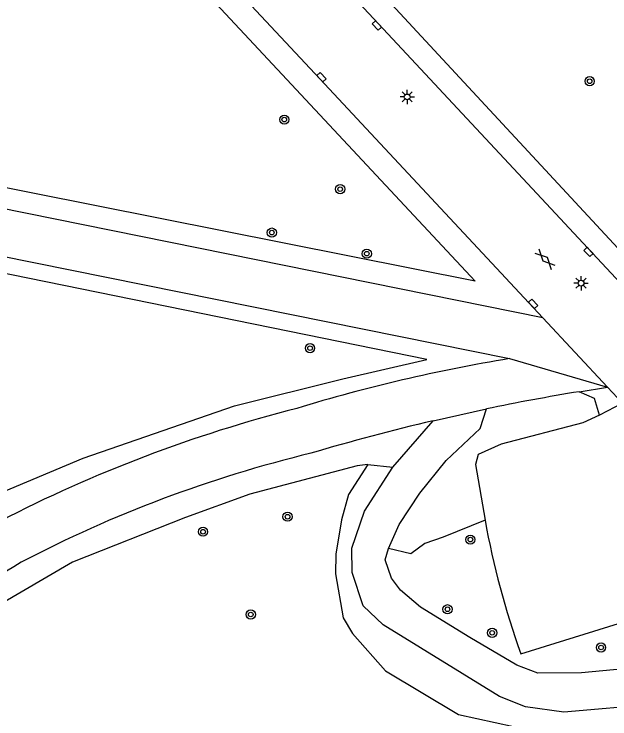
# Model space of a CAD drawing. Extents: x 124000 to 128010, y 398999 to 403000.
# Drawn here: x 127916.8 to 127968.7, y 399201.1 to 399262.5 of the extents above; entities that cross this region are included whole.
import ezdxf

# ---------------------------------------------------------------- set-up
doc = ezdxf.new("R2010")
doc.units = 0
for name, color, linetype in [('gg-knt-verharding', 7, 'Continuous'), ('gt-grn-groengrens', 7, 'Continuous'), ('gt-grn-weggrens', 7, 'Continuous'), ('gt-symb-boom', 7, 'Continuous'), ('gt-symb-gesloten verharding', 7, 'Continuous'), ('gt-symb-kolk', 7, 'Continuous'), ('gt-symb-lichtmast', 7, 'Continuous')]:
    doc.layers.add(name, color=color, linetype=linetype)

# ---------------------------------------------------------------- blocks, each defined once
blk = doc.blocks.new('gt0-BOOM')
at = {"layer": 'gt-symb-boom'}
for radius in [0.4, 0.2]:
    blk.add_circle((0, 0), radius, dxfattribs=at)
blk = doc.blocks.new('gt0-KOLK')
at = {"layer": 'gt-symb-kolk'}
blk.add_lwpolyline([(0, 0), (0.375, 0), (0.375, 0.4), (-0.375, 0.4), (-0.375, 0), (0, 0)], dxfattribs=at)
blk = doc.blocks.new('gt0-LMAST')
at = {"layer": 'gt-symb-lichtmast'}
for p, q in [((-0.005, 0.246), (-0.005, 0.621)), ((-0.182, 0.173), (-0.447, 0.438)), ((0.172, 0.173), (0.437, 0.438)), ((-0.255, -0.004), (-0.63, -0.004)), ((-0.182, -0.181), (-0.447, -0.446)), ((-0.005, -0.254), (-0.005, -0.629)), ((0.437, -0.446), (0.172, -0.181)), ((0.245, -0.004), (0.62, -0.004))]:
    blk.add_line(p, q, dxfattribs=at)
blk.add_circle((-0.005, -0.004), 0.25, dxfattribs=at)
blk = doc.blocks.new('gt0-GESVH1')
at = {"layer": 'gt-symb-gesloten verharding'}
for p, q in [((-0.992, -0.261), (0.008, 0.239)), ((0.008, -0.261), (-0.992, 0.239)), ((0.008, 0.239), (1.008, -0.261)), ((1.008, 0.239), (0.008, -0.261))]:
    blk.add_line(p, q, dxfattribs=at)

msp = doc.modelspace()

# ---------------------------------------------------------------- linework, layer by layer
at = {"layer": 'gg-knt-verharding'}
for p, q in [((127962.881, 399236.023), (127890.504, 399250.652)), ((127888.271, 399246.968), (127959.996, 399232.471)), ((127962.881, 399236.023), (127968.519, 399229.97)), ((127966.065, 399229.586), (127968.519, 399229.97)), ((127969.82, 399228.578), (127968.519, 399229.97))]:
    msp.add_line(p, q, dxfattribs=at)
for points in [[(127970.071, 399238.595), (127948.573, 399261.618), (127908.532, 399304.395)], [(127907.626, 399295.133), (127943.46, 399256.84), (127962.881, 399236.023)], [(127953.352, 399227.059), (127955.657, 399227.583), (127957.971, 399228.083)]]:
    msp.add_lwpolyline(points, dxfattribs=at)
for centre, radius, start, end in [((127983.167, 399091.943), 142.426, 99.36302, 107.02772), ((127996.361, 399043.889), 188.152, 99.26606, 101.77317), ((127971.663, 399109.703), 122.213, 104.30808, 117.31278), ((127996.226, 399044.372), 187.651, 103.20745, 106.58258), ((127968.871, 399116.308), 111.045, 103.64706, 117.58498), ((127948.914, 399161.729), 61.636, 120.69561, 142.96285)]:
    msp.add_arc(centre, radius, start, end, dxfattribs=at)
at = {"layer": 'gt-grn-groengrens'}
for p, q in [((127969.82, 399228.578), (127967.821, 399227.54)), ((127949.824, 399223.015), (127953.352, 399227.059)), ((127947.662, 399223.25), (127949.824, 399223.015)), ((127960.972, 399206.763), (127969.479, 399209.391))]:
    msp.add_line(p, q, dxfattribs=at)
for points in [[(127971.666, 399239.683), (127935.199, 399279.017), (127909.227, 399306.649)], [(127906.915, 399292.828), (127956.999, 399239.223), (127890.876, 399252.349)], [(127904.666, 399212.885), (127915.017, 399220.51), (127922.848, 399223.795), (127936.05, 399228.353), (127945.478, 399230.694), (127952.777, 399232.395), (127887.968, 399245.584)], [(127967.821, 399227.54), (127967.383, 399229.002), (127966.065, 399229.586)], [(127949.458, 399215.92), (127950.379, 399218.009), (127952.179, 399220.76), (127954.458, 399223.579), (127957.43, 399226.389), (127957.971, 399228.083)], [(127967.821, 399227.54), (127966.383, 399226.884), (127959.255, 399225.012), (127957.257, 399224.113), (127957.017, 399223.237), (127957.856, 399218.405)], [(127947.662, 399223.25), (127946.708, 399223.137), (127937.37, 399220.665), (127931.767, 399218.613), (127921.939, 399214.74), (127913.295, 399209.724), (127905.474, 399202.591), (127900.614, 399196.306), (127898.11, 399191.955), (127893.319, 399183.276), (127887.518, 399168.679), (127881.345, 399148.06), (127877.767, 399130.626), (127875.425, 399115.577), (127875.797, 399108.6), (127876.372, 399099.515), (127878.288, 399090.78), (127881.527, 399082.046)], [(127947.662, 399223.25), (127945.964, 399220.636), (127945.352, 399218.42), (127944.875, 399215.447), (127944.841, 399213.727), (127945.488, 399209.886), (127946.316, 399208.53), (127949.172, 399205.26), (127955.537, 399201.474), (127965.12, 399199.388), (127976.706, 399199.289), (127991.437, 399202.313), (128000, 399193.154)], [(127991.25, 399205.64), (127986.48, 399204.307), (127972.766, 399202.374), (127964.729, 399201.669), (127961.373, 399202.13), (127959.114, 399203.039), (127948.996, 399209.27), (127947.255, 399210.933), (127946.292, 399213.846), (127946.263, 399215.945), (127947.354, 399219.175), (127949.824, 399223.015)], [(127957.856, 399218.405), (127954.2, 399216.917), (127952.609, 399216.376), (127951.386, 399215.467), (127949.458, 399215.92)], [(127970.91, 399205.531), (127966.266, 399205.098), (127962.445, 399205.07), (127960.635, 399205.766), (127956.538, 399208.187), (127952.234, 399210.812), (127950.487, 399212.29), (127949.696, 399213.357), (127949.16, 399214.934), (127949.458, 399215.92)]]:
    msp.add_lwpolyline(points, dxfattribs=at)
msp.add_arc((128027.562, 399230.824), 70.803, 190.10189, 199.86629, dxfattribs=at)
at = {"layer": 'gt-grn-weggrens'}
msp.add_line((127959.996, 399232.471), (127968.519, 399229.97), dxfattribs=at)

# ---------------------------------------------------------------- block references
at = {"layer": 'gt-symb-boom'}
for p in [(127966.967, 399256.625), (127940.37, 399253.282), (127945.241, 399247.228), (127939.285, 399243.442), (127947.556, 399241.606), (127942.616, 399233.378), (127940.657, 399218.694), (127933.297, 399217.388), (127956.579, 399216.701), (127954.585, 399210.636), (127937.453, 399210.178), (127958.473, 399208.581), (127967.958, 399207.306)]:
    msp.add_blockref('gt0-BOOM', p, dxfattribs=at)
at = {"layer": 'gt-symb-gesloten verharding', "rotation": -44.999999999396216}
msp.add_blockref('gt0-GESVH1', (127963.087, 399241.131), dxfattribs=at)
at = {"layer": 'gt-symb-kolk'}
for p, rotation in [((127948.573, 399261.618), 133.09489797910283), ((127943.46, 399256.84), -46.94423037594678), ((127967.014, 399241.895), 133.09489797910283), ((127961.902, 399237.095), -47.59519960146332)]:
    msp.add_blockref('gt0-KOLK', p, dxfattribs=dict(at, rotation=rotation))
at = {"layer": 'gt-symb-lichtmast'}
for p in [(127951.08, 399255.263), (127966.222, 399239.04)]:
    msp.add_blockref('gt0-LMAST', p, dxfattribs=at)

doc.saveas('drawing.dxf')
